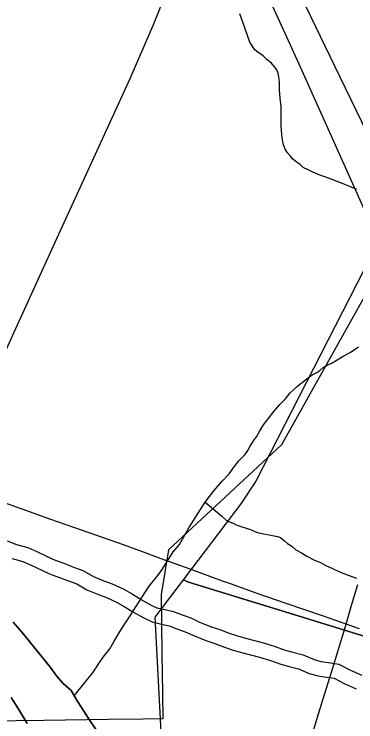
# Model space of a CAD drawing. Extents: x -59 to 82, y -3 to 49.
# Drawn here: x -11.2416 to -11.0231, y 31.8434 to 32.296 of the extents above; entities that cross this region are included whole.
import ezdxf

# ---------------------------------------------------------------- set-up
doc = ezdxf.new("R2010")
doc.units = 0
for name, color, linetype in [('GM_X_Corporation', 7, 'Continuous'), ('GM_X_County_Road', 7, 'Continuous'), ('GM_X_Major_River', 7, 'Continuous'), ('GM_X_Minor_River', 7, 'Continuous'), ('GM_X_Rail_Line', 7, 'Continuous')]:
    doc.layers.add(name, color=color, linetype=linetype)

msp = doc.modelspace()

# ---------------------------------------------------------------- linework, layer by layer
at = {"layer": 'GM_X_Corporation'}
for points in [[(-11.0142, 33.14138), (-11.0255, 33.08982), (-11.02196, 33.08988), (-11.045, 32.94936), (-11.04572, 32.94471), (-11.06016, 32.85087), (-11.09231, 32.64971), (-11.09244, 32.64886), (-11.101, 32.59532), (-11.10113, 32.59449), (-11.12498, 32.44528), (-11.09562, 32.38478), (-11.07945, 32.35126), (-11.07053, 32.33282), (-11.03667, 32.26289), (-11.0333, 32.25592), (-11.00281, 32.19295)], [(-11.00583, 33.12224), (-11.02714, 33.02705), (-11.03939, 32.96917), (-11.04949, 32.92272), (-11.0585, 32.88008), (-11.06601, 32.83936), (-11.08006, 32.77311), (-11.0926, 32.7065), (-11.10526, 32.65166), (-11.12289, 32.566), (-11.14163, 32.4773), (-11.14669, 32.45559), (-11.14314, 32.44309), (-11.12027, 32.39737), (-11.05966, 32.26429), (-11.00874, 32.15049), (-11.08705, 31.99733), (-11.09675, 31.98279), (-11.13359, 31.93424), (-11.13012, 31.93282), (-11.07381, 31.91545), (-11.01662, 31.8978)], [(-11.00162, 32.14405), (-11.07065, 32.02059), (-11.14286, 31.95335), (-11.14768, 31.92495), (-11.14717, 31.88714), (-11.14683, 31.86163), (-11.14661, 31.84537), (-11.15907, 31.8452), (-11.18141, 31.8449), (-11.22263, 31.84434), (-11.27601, 31.84362)], [(-11.01662, 31.8978), (-11.07381, 31.91545), (-11.13012, 31.93282), (-11.13359, 31.93424), (-11.15168, 31.91041), (-11.14639, 31.80829)]]:
    msp.add_lwpolyline(points, dxfattribs=at)
at = {"layer": 'GM_X_County_Road'}
for points in [[(-11.14765, 31.94774), (-11.15719, 31.95135), (-11.17172, 31.95653), (-11.18518, 31.96132), (-11.20283, 31.96751), (-11.21872, 31.97315), (-11.23651, 31.97946), (-11.25094, 31.98455), (-11.26348, 31.98878), (-11.26732, 31.99), (-11.27117, 31.99119), (-11.27504, 31.99234), (-11.27795, 31.99319)], [(-11.02934, 31.90592), (-11.04381, 31.91094), (-11.06764, 31.91917), (-11.0868, 31.92576), (-11.10506, 31.93231), (-11.1083, 31.93346), (-11.12904, 31.94107), (-11.14765, 31.94774)], [(-11.02934, 31.90592), (-11.02612, 31.91723), (-11.0218, 31.93131)], [(-11.05148, 31.83363), (-11.04787, 31.84578), (-11.04308, 31.86083), (-11.03748, 31.87919), (-11.03346, 31.89268), (-11.03054, 31.90171), (-11.02934, 31.90592)], [(-11.02083, 31.90285), (-11.02934, 31.90592)]]:
    msp.add_lwpolyline(points, dxfattribs=at)
at = {"layer": 'GM_X_Major_River'}
for points in [[(-11.18813, 31.8368), (-11.19277, 31.84358), (-11.19704, 31.85037), (-11.20131, 31.85678), (-11.2052, 31.86357), (-11.21019, 31.86807), (-11.21444, 31.87296), (-11.21831, 31.87824), (-11.22256, 31.88351), (-11.22757, 31.88953), (-11.2326, 31.89593), (-11.23762, 31.90195), (-11.24225, 31.90721)], [(-11.24225, 31.90721), (-11.23762, 31.90195), (-11.2326, 31.89593), (-11.22757, 31.88953), (-11.22256, 31.88351), (-11.21831, 31.87824), (-11.21444, 31.87296), (-11.21019, 31.86807), (-11.2052, 31.86357), (-11.20131, 31.85678), (-11.19704, 31.85037), (-11.19277, 31.84358), (-11.18813, 31.8368)], [(-11.24348, 31.85893), (-11.23844, 31.85101), (-11.23338, 31.84233)], [(-11.23338, 31.84233), (-11.23844, 31.85101), (-11.24348, 31.85893)]]:
    msp.add_lwpolyline(points, dxfattribs=at)
at = {"layer": 'GM_X_Minor_River'}
for points in [[(-11.06677, 32.20727), (-11.06832, 32.20953), (-11.0695, 32.21294), (-11.07032, 32.21711), (-11.07075, 32.22129), (-11.07081, 32.22547), (-11.0709, 32.23192), (-11.07097, 32.23687), (-11.07142, 32.24218), (-11.07187, 32.2475), (-11.07194, 32.25243), (-11.07237, 32.25585), (-11.07278, 32.25813), (-11.07357, 32.26039), (-11.07511, 32.26228), (-11.07704, 32.26453), (-11.07973, 32.26678), (-11.08243, 32.26941), (-11.08587, 32.27165), (-11.08779, 32.27314), (-11.0909, 32.27805), (-11.09524, 32.29016), (-11.09722, 32.29621)], [(-11.0224, 32.18387), (-11.02698, 32.18571), (-11.03119, 32.18756), (-11.035, 32.18903), (-11.03882, 32.19051), (-11.04302, 32.19198), (-11.04721, 32.19345), (-11.05065, 32.19493), (-11.05371, 32.19641), (-11.05677, 32.19789), (-11.05869, 32.19977), (-11.06137, 32.20164), (-11.06368, 32.20351), (-11.06522, 32.20539), (-11.06677, 32.20727)], [(-11.20317, 31.86003), (-11.19093, 31.87553), (-11.18796, 31.88012), (-11.18461, 31.88473), (-11.1805, 31.8901), (-11.17791, 31.89469), (-11.17494, 31.89966), (-11.17122, 31.90541), (-11.1675, 31.91115), (-11.16378, 31.9169), (-11.16007, 31.92302), (-11.15523, 31.9303), (-11.15075, 31.93568), (-11.1474, 31.94028), (-11.14368, 31.94602), (-11.13997, 31.95215), (-11.13585, 31.95676), (-11.13289, 31.96211), (-11.12992, 31.96747), (-11.11952, 31.98394), (-11.11392, 31.99123), (-11.10869, 31.99737), (-11.1042, 32.00199), (-11.10084, 32.00659), (-11.09786, 32.01042), (-11.09412, 32.01427), (-11.09225, 32.01695), (-11.09077, 32.01963), (-11.08854, 32.02308), (-11.08668, 32.02576), (-11.08483, 32.0292), (-11.08223, 32.03341), (-11.07924, 32.03725), (-11.07551, 32.04185), (-11.07177, 32.04646), (-11.06803, 32.04992), (-11.06504, 32.05376), (-11.06017, 32.05838), (-11.05528, 32.06224), (-11.05115, 32.06533), (-11.04813, 32.06688), (-11.04625, 32.06805), (-11.044, 32.06998), (-11.04136, 32.07153), (-11.03835, 32.07309), (-11.03496, 32.07503), (-11.03119, 32.07735), (-11.02667, 32.07969), (-11.0214, 32.08317)], [(-11.11952, 31.98394), (-11.10876, 31.97495), (-11.10607, 31.97232), (-11.1034, 31.97121), (-11.10149, 31.97048), (-11.09958, 31.96936), (-11.09729, 31.96863), (-11.09386, 31.96753), (-11.09042, 31.96643), (-11.08622, 31.96458), (-11.07328, 31.96207), (-11.07137, 31.96134), (-11.06868, 31.95909), (-11.06676, 31.95759), (-11.06408, 31.95573), (-11.06139, 31.95348), (-11.05795, 31.95162), (-11.0545, 31.94938), (-11.04953, 31.94678), (-11.04571, 31.94531), (-11.04227, 31.94345), (-11.03807, 31.9416), (-11.03348, 31.93937), (-11.02813, 31.93716), (-11.02279, 31.93532)], [(-11.24605, 31.95918), (-11.24002, 31.95693), (-11.23285, 31.95495), (-11.22718, 31.95235), (-11.21998, 31.94894), (-11.21549, 31.94688), (-11.20928, 31.9447), (-11.20357, 31.94243), (-11.19759, 31.9403), (-11.19094, 31.9364), (-11.18526, 31.93407), (-11.17897, 31.93173), (-11.17194, 31.92843), (-11.16651, 31.92552), (-11.16037, 31.92168), (-11.1548, 31.91856), (-11.15027, 31.91645), (-11.14518, 31.91519), (-11.13968, 31.91393), (-11.13424, 31.91185), (-11.12864, 31.90986), (-11.12351, 31.9075), (-11.11566, 31.9043), (-11.1101, 31.90246), (-11.10403, 31.90019), (-11.09871, 31.89843), (-11.09368, 31.897), (-11.08219, 31.89396), (-11.07462, 31.89159), (-11.0683, 31.88936), (-11.06343, 31.88798), (-11.05672, 31.88632), (-11.04982, 31.88326), (-11.04541, 31.8821), (-11.04061, 31.88142), (-11.03405, 31.88042), (-11.02645, 31.87642), (-11.01928, 31.8732)], [(-11.24294, 31.94791), (-11.23611, 31.94602), (-11.23118, 31.94376), (-11.22398, 31.94035), (-11.21905, 31.93809), (-11.2126, 31.93582), (-11.20691, 31.93356), (-11.20161, 31.93167), (-11.19516, 31.92789), (-11.18871, 31.92524), (-11.18264, 31.92298), (-11.1762, 31.91996), (-11.17127, 31.91731), (-11.1652, 31.91353), (-11.15913, 31.91012), (-11.15344, 31.90748), (-11.14737, 31.90597), (-11.14245, 31.90485), (-11.13752, 31.90296), (-11.13221, 31.90107), (-11.12728, 31.89881), (-11.11894, 31.89541), (-11.11325, 31.89352), (-11.10718, 31.89126), (-11.1015, 31.88937), (-11.09619, 31.88786), (-11.08482, 31.88485), (-11.07761, 31.88259), (-11.07117, 31.88033), (-11.06586, 31.87882), (-11.0598, 31.87732), (-11.05297, 31.87429), (-11.04728, 31.87279), (-11.04198, 31.87204), (-11.03705, 31.8713), (-11.0306, 31.86789), (-11.02302, 31.86449)]]:
    msp.add_lwpolyline(points, dxfattribs=at)
at = {"layer": 'GM_X_Rail_Line'}
msp.add_lwpolyline([(-11.35818, 31.83492), (-11.34998, 31.85299), (-11.32077, 31.9178), (-11.31243, 31.93615), (-11.30711, 31.95108), (-11.28833, 31.98954), (-11.24258, 32.09022), (-11.21533, 32.15026), (-11.16741, 32.25486), (-11.15228, 32.28975), (-11.14667, 32.30362), (-11.14345, 32.31315), (-11.14065, 32.32252), (-11.13837, 32.33354), (-11.13678, 32.34289), (-11.13602, 32.35566), (-11.13587, 32.37185), (-11.13602, 32.40339), (-11.13618, 32.41555)], dxfattribs=at)

doc.saveas('drawing.dxf')
